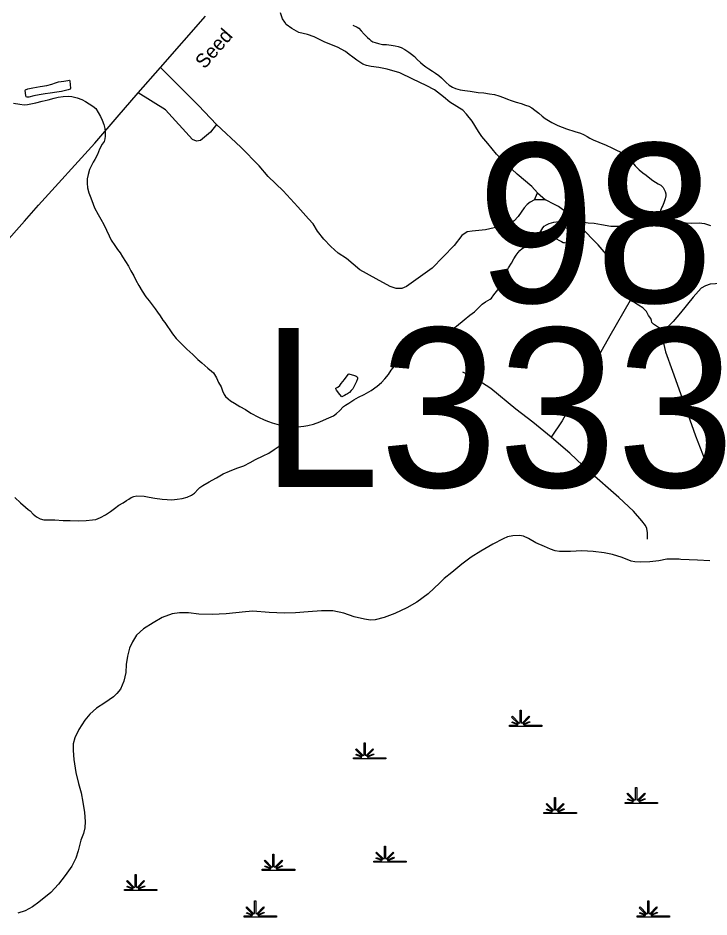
# Model space of a CAD drawing. Extents: x 2220236 to 2384410, y 720751 to 894131.
# Drawn here: x 2354215 to 2358846, y 845661 to 851685 of the extents above; entities that cross this region are included whole.
import ezdxf

# ---------------------------------------------------------------- set-up
doc = ezdxf.new("R2010")
doc.units = 0
doc.layers.add('Default', color=7, linetype='Continuous')

msp = doc.modelspace()

# ---------------------------------------------------------------- linework, layer by layer
at = {"layer": 'Default'}
for p, q in [((2357675.2, 850467.3), (2357695.6, 850514.4)), ((2357695.6, 850514.4), (2357750.8, 850467.3)), ((2357750.8, 850467.3), (2357675.2, 850467.3))]:
    msp.add_line(p, q, dxfattribs=at)
for points in [[(2354117.7, 850164.3), (2354257.8, 850323.9), (2354352.5, 850431), (2354729.4, 850847.4), (2354879.2, 851021.2), (2355020.8, 851183.4), (2355169.9, 851353.9), (2355471, 851698.1)], [(2357695.6, 850514.4), (2357657.6, 850555.4), (2357559.5, 850639.3), (2357490, 850702.7), (2357422.5, 850772.2), (2357363.3, 850843.8), (2357322.4, 850890.8), (2357301.9, 850925.6), (2357259, 850993.1), (2357220.2, 851040.1), (2357195.7, 851066.7), (2357173.2, 851081), (2357154.8, 851091.3), (2357109.8, 851121.9), (2357066.9, 851156.7), (2357005.6, 851203.8), (2356950.4, 851232.4), (2356860.5, 851275.3), (2356774.6, 851318.3), (2356688.8, 851342.8), (2356633.6, 851353), (2356582.5, 851361.2), (2356549.8, 851367.4), (2356525.3, 851375.5), (2356504.9, 851389.9), (2356486.5, 851402.1), (2356459.9, 851422.6), (2356435.4, 851441), (2356410.8, 851461.4), (2356355.7, 851490.1), (2356271.9, 851522.8), (2356200.3, 851559.6), (2356155.4, 851573.9), (2356096.1, 851588.2), (2356051.1, 851614.8), (2356012.3, 851641.4), (2356002.1, 851657.8), (2355987.8, 851680.3), (2355973.5, 851719.1)], [(2356458.6, 851636.6), (2356487, 851623), (2356499.1, 851616.9), (2356515.2, 851598.9), (2356535.5, 851577.4), (2356557.7, 851555.3), (2356569.7, 851543.6), (2356579.9, 851534.2), (2356592.7, 851526.5), (2356608, 851520.6), (2356630.3, 851514), (2356658.1, 851508.5), (2356684.1, 851507.3), (2356716.4, 851503.7), (2356742.5, 851499.8), (2356762.4, 851494.1), (2356782.4, 851486.7), (2356806.5, 851474.6), (2356834.8, 851456.7), (2356852.2, 851442.6), (2356871.2, 851427), (2356889.4, 851407.4), (2356911.8, 851387.6), (2356929.9, 851371.9), (2356948.2, 851357.9), (2356968.1, 851344.9), (2356992.4, 851328.5), (2357012.6, 851314.6), (2357034.6, 851299.1), (2357053, 851283.4), (2357067.2, 851271.9), (2357083.4, 851253.5), (2357103.5, 851236.3), (2357125.7, 851222.4), (2357145.8, 851212.7), (2357178, 851203.2), (2357210, 851199.6), (2357246, 851195.5), (2357272.1, 851190), (2357298.2, 851186.1), (2357337, 851183.5), (2357374.4, 851177.8), (2357408.4, 851171.6), (2357438.3, 851164), (2357468.6, 851152.7), (2357494.7, 851140.7), (2357520.3, 851131.9), (2357552.9, 851121.7), (2357587.1, 851111.6), (2357617, 851102.3), (2357637.4, 851094), (2357657.6, 851082.7), (2357679.5, 851068.8), (2357705.9, 851047.6), (2357728.1, 851027.1), (2357748.4, 851011.6), (2357770.3, 850997.7), (2357792.5, 850984.8), (2357832.7, 850965.1), (2357891, 850943.5), (2357947.3, 850923.8), (2357985.5, 850912.9), (2358003.6, 850904.8), (2358029.7, 850891.1), (2358047.9, 850880.4), (2358070, 850869.8), (2358108.1, 850852.3), (2358156.5, 850832.9), (2358194.7, 850814.8), (2358226.8, 850799.7), (2358249.3, 850787.5), (2358269.2, 850773.6), (2358289.2, 850758), (2358307.6, 850742.3), (2358319.5, 850730.6), (2358331.9, 850717), (2358350.2, 850694.8), (2358376.6, 850669), (2358402.7, 850647.7), (2358425, 850631.6), (2358449.1, 850611.9), (2358469.8, 850596.3), (2358487.3, 850584.9), (2358505.5, 850574.8), (2358523.6, 850565), (2358531.8, 850557.2), (2358538, 850549.2), (2358546.1, 850537.1), (2358552.5, 850523.5), (2358556.5, 850507.3), (2358556.7, 850493.2), (2358552.9, 850473.3), (2358544.9, 850453.3), (2358535.4, 850429.3), (2358529.6, 850417.6), (2358521.7, 850394.9), (2358518, 850381)], [(2355545.3, 850972.7), (2355424.4, 851099.3), (2355270.9, 851252.8), (2355169.9, 851353.9)], [(2354565.5, 851240.1), (2354567.6, 851213.9), (2354563.9, 851207.9), (2354551.9, 851203.5), (2354506, 851193.4), (2354476, 851188.9), (2354430, 851182.1), (2354398, 851177.5), (2354357.3, 851169.9), (2354322.2, 851162.9), (2354288.4, 851153.9), (2354276.2, 851154.4), (2354270.2, 851158.1), (2354268.2, 851166.2), (2354263.9, 851199.9), (2354265.7, 851203.9), (2354281.8, 851210.5), (2354313.7, 851216.7), (2354363.6, 851225.3), (2354407.3, 851232), (2354441.3, 851242.3), (2354467.2, 851250.9), (2354487, 851256.6), (2354523.2, 851263), (2354549, 851267.3), (2354557.1, 851269.3), (2354561.1, 851267.8), (2354563, 851262), (2354565.5, 851240.1)], [(2354184.9, 851115.2), (2354226.9, 851108.1), (2354256.9, 851104.4), (2354278.9, 851106), (2354334.9, 851117.4), (2354376.8, 851127.4), (2354416.5, 851136.2), (2354458.3, 851148.7), (2354484.3, 851154.7), (2354518.3, 851159.4), (2354550.3, 851161.4), (2354576.3, 851160.1), (2354612.5, 851150.1), (2354642.5, 851138.9), (2354666.7, 851125.1), (2354717.2, 851095.3), (2354737.2, 851078.1), (2354752.7, 851053.1), (2354767.9, 851025.9), (2354780.1, 851000.1), (2354789.9, 850971), (2354796.8, 850944.3), (2354799.1, 850922.1), (2354799.6, 850894.2), (2354797.7, 850876.1), (2354791.8, 850858.8), (2354778.1, 850840.2), (2354760.5, 850805.6), (2354747.1, 850771.6), (2354729.5, 850738.1), (2354719.7, 850719.6), (2354706, 850693.5), (2354694.2, 850669.3), (2354684.7, 850636.8), (2354679, 850607), (2354679.2, 850579.1), (2354681.8, 850547.4), (2354690.1, 850513.3), (2354699.5, 850491.3), (2354710.6, 850461.6), (2354727.3, 850413.7), (2354751.8, 850368.1), (2354770.1, 850338.3), (2354790.6, 850302.4), (2354809, 850262.8), (2354825.5, 850226.7), (2354839.9, 850196.8), (2354864.3, 850161), (2354882.5, 850133.8), (2354898.8, 850112.2), (2354915.3, 850085.9), (2354956, 850022.6), (2354972.3, 849992.1), (2354990.8, 849958.4), (2355005.8, 849928.8), (2355025.6, 849893.5), (2355048.2, 849855.7), (2355072.4, 849817.3), (2355094.2, 849789.7), (2355113.3, 849764.2), (2355133.5, 849736.1), (2355149.8, 849713.8), (2355167.9, 849689.3), (2355186.4, 849661.1), (2355198.6, 849645.2), (2355251.5, 849569.6), (2355275.8, 849538.4), (2355308.4, 849504.6), (2355346.7, 849466.8), (2355387.2, 849429.8), (2355419.5, 849396), (2355447.9, 849374.1), (2355466, 849356.8), (2355486.1, 849338.6), (2355512.5, 849319.4), (2355525.2, 849306.7), (2355532.9, 849295.6), (2355545, 849273.1), (2355559.3, 849243.1), (2355575.6, 849213.6), (2355585.9, 849186.1), (2355597.7, 849162), (2355606.4, 849149.9), (2355622.6, 849132.5), (2355638.8, 849120), (2355665.1, 849104.7), (2355702.7, 849082.6)], [(2355545.3, 850972.7), (2355504.3, 850920.5), (2355439.1, 850863.7), (2355411.8, 850859.5), (2355384.4, 850872.1), (2355203.7, 851069.8), (2355020.8, 851183.4)], [(2357675.2, 850467.3), (2357646.6, 850451), (2357628.2, 850434.6), (2357607.8, 850414.2), (2357587.3, 850383.5), (2357566.9, 850354.9), (2357540.3, 850326.2), (2357505.6, 850303.7), (2357462.6, 850289.4), (2357405.4, 850279.2), (2357348.2, 850264.9), (2357258.3, 850256.7), (2357225.6, 850252.6), (2357189.8, 850228.7), (2357138, 850161.9), (2356990.9, 850007.9), (2356817.8, 849885.2), (2356786.5, 849872.9), (2356749.7, 849872.9), (2356708.1, 849885.2), (2356615.5, 849937), (2356506.5, 849998.3), (2356416.5, 850073.3), (2356360.7, 850110.1), (2356310.9, 850153.8), (2356264.6, 850202.8), (2356222.4, 850256), (2356193.8, 850306.5), (2356162.4, 850340.5), (2356090.2, 850421), (2355992.1, 850527.3), (2355892.6, 850624.1), (2355830.8, 850694.8), (2355708.8, 850819.3), (2355545.3, 850972.7)], [(2358317, 849792.4), (2358276.1, 849829.3), (2358247.5, 849859.9), (2358229.1, 849892.7), (2358206.6, 849929.5), (2358194.3, 849962.2), (2358188.2, 849986.7), (2358186.2, 850011.3), (2358184.1, 850035.8), (2358182.1, 850056.3), (2358178, 850070.6), (2358171.8, 850080.8), (2358155.5, 850103.3), (2358102.4, 850164.7), (2357981.8, 850287.4), (2357873.4, 850395.8), (2357836.7, 850422.3), (2357810.1, 850434.6), (2357791.7, 850444.8), (2357767.2, 850457.1), (2357750.8, 850467.3)], [(2358518, 850381), (2358518, 850365.2), (2358522.2, 850349), (2358528.5, 850332.9), (2358534.6, 850319.3), (2358536.1, 850315.1)], [(2356054.6, 848946), (2356058.9, 848945.2), (2356091, 848945.9), (2356130.9, 848950.8), (2356157, 848955.1), (2356194.7, 848963.9), (2356238.7, 848979.8), (2356282.2, 848998.6), (2356328.3, 849020.2), (2356349.3, 849034.2), (2356369.6, 849053.1), (2356395.3, 849081.4), (2356409.4, 849090.8), (2356431.2, 849104.2), (2356466.7, 849126), (2356496.8, 849144.6), (2356534.4, 849163.2), (2356581.9, 849189.8), (2356621.1, 849218.6), (2356651.3, 849242.8), (2356673.3, 849266.7), (2356696.8, 849295.6), (2356716.5, 849325.9), (2356738.1, 849351.4), (2356775.5, 849392.3), (2356803.4, 849424.7), (2356844.8, 849463.1), (2356866.5, 849478.8), (2356898.5, 849499.8), (2356924.1, 849514), (2356954.1, 849528.3), (2356995.7, 849546.4), (2357027.7, 849556.9), (2357069.6, 849569.1), (2357097.3, 849581.8), (2357117.4, 849595.7), (2357152.8, 849620.1), (2357204.6, 849663.3), (2357244, 849693.8), (2357274, 849716.3), (2357301.5, 849742.1), (2357325.1, 849766.7), (2357349, 849783.4), (2357378.8, 849801), (2357387.4, 849808.6), (2357404.5, 849830), (2357422, 849852), (2357440.1, 849875.8), (2357457.5, 849914.2), (2357471.1, 849944.3), (2357484.6, 849974.4), (2357502.2, 850011.2), (2357521.9, 850043.2), (2357537.5, 850070.8), (2357553.2, 850095.4), (2357567.2, 850114), (2357578.8, 850127.6), (2357592.7, 850139.7), (2357612.6, 850152), (2357638.4, 850170.1), (2357664.1, 850192.5), (2357686, 850210.8), (2357704.4, 850233.5), (2357719.2, 850257.1), (2357733.1, 850280), (2357741.8, 850290.2), (2357756.9, 850299.7), (2357774.6, 850307.9), (2357806.7, 850316.5), (2357838.7, 850321), (2357872.7, 850325.1), (2357910.4, 850325.6), (2357948.6, 850323.9), (2357994.7, 850318.6), (2358036.6, 850312.7), (2358076.8, 850309.5), (2358124.7, 850302.6), (2358186.9, 850291), (2358210.2, 850290.3), (2358239.1, 850289.8), (2358281, 850292.5), (2358299.1, 850292.3), (2358337.1, 850293.2), (2358390.8, 850297.7), (2358450.9, 850304.4), (2358496.9, 850310.2), (2358536.1, 850315.1)], [(2357824, 850206.6), (2357839.9, 850195.7), (2357857, 850186.6), (2357868, 850182.1), (2357878.3, 850179.9), (2357886.2, 850179.6), (2357895, 850179.9), (2357900.9, 850181.8), (2357905.3, 850185.3), (2357911.7, 850190.4), (2357920.2, 850199.7), (2357927.9, 850209.8), (2357933.8, 850219.9), (2357939.5, 850231.6), (2357941.5, 850239.9), (2357940.4, 850243.2), (2357937.6, 850246.3), (2357923.3, 850258.2), (2357912.5, 850266), (2357907.1, 850269.7), (2357885, 850279.6), (2357870.9, 850287.2), (2357862.5, 850292.5), (2357852.8, 850298.7), (2357842.7, 850304.8), (2357838.9, 850307.9), (2357834.7, 850307.1), (2357822.9, 850298.4), (2357813.8, 850287.2), (2357797.2, 850268.5), (2357785.3, 850254.2), (2357779.4, 850246.4), (2357779.6, 850242.5), (2357824, 850206.6)], [(2358536.1, 850315.1), (2358538.7, 850315.2), (2358562.6, 850317.2), (2358602.7, 850323.7), (2358618.5, 850323.4), (2358634.7, 850320.1), (2358662.8, 850314.7), (2358693.1, 850311.7), (2358728.6, 850311.5), (2358780.8, 850312), (2358798.5, 850311.1), (2358814.7, 850308.5), (2358855, 850294.7)], [(2358953.6, 849927.4), (2358926.9, 849909.7), (2358890.2, 849904.9), (2358853.5, 849902.9), (2358822.8, 849890.6), (2358792.1, 849874.3), (2358739, 849814.9), (2358655.2, 849708.6), (2358606.2, 849651.3), (2358565.3, 849612.5)], [(2358317, 849792.4), (2358182.1, 849555.2), (2357861.2, 848986.7), (2357787.6, 848876.2)], [(2358565.3, 849612.5), (2358541.8, 849606.3), (2358527.5, 849604.3), (2358507, 849612.5), (2358474.3, 849632.9), (2358462.1, 849645.2), (2358460, 849657.5), (2358455.9, 849671.8), (2358439.6, 849692.2), (2358427.3, 849718.8), (2358402.8, 849743.4), (2358374.2, 849761.8), (2358341.5, 849780.2), (2358317, 849792.4)], [(2358565.3, 849612.5), (2358555.1, 849590), (2358544.8, 849565.4), (2358538.7, 849538.9), (2358540.8, 849506.1), (2358555.1, 849448.9), (2358600, 849318), (2358665.4, 849138), (2358755.4, 848886.5), (2358816.7, 848724.9)], [(2356462.9, 849292.6), (2356475.8, 849288.2), (2356482.2, 849285.2), (2356487, 849280.4), (2356491.2, 849274.7), (2356491.2, 849266.5), (2356483.3, 849250.7), (2356475.5, 849232.4), (2356468.2, 849217.3), (2356458.1, 849200.5), (2356448.7, 849188.6), (2356436.1, 849175.6), (2356422.4, 849166.2), (2356414.4, 849161.6), (2356402.5, 849155.5), (2356394.4, 849151.9), (2356384.4, 849147.2), (2356372.3, 849163.2), (2356350.2, 849191.1), (2356345.5, 849201.5), (2356346, 849204.8), (2356349.9, 849206.6), (2356357.9, 849211.1), (2356371.8, 849223.2), (2356381.5, 849235.1), (2356403.3, 849263.9), (2356420.4, 849286.6), (2356428.8, 849297.7), (2356432.7, 849300.2), (2356438.6, 849299.8), (2356462.9, 849292.6)], [(2357787.6, 848876.2), (2357665.6, 848977.8), (2357551.8, 849064), (2357384.2, 849203.8), (2357296.8, 849259.6), (2357195.9, 849312.9)], [(2355702.7, 849082.6), (2355739.7, 849061.8), (2355775.8, 849038), (2355826.1, 849010.5), (2355864.3, 848993), (2355892.7, 848981.1), (2355918.7, 848971.6), (2355948.8, 848963.7), (2355979, 848956.7), (2356023.1, 848947), (2356054.6, 848946)], [(2354194.5, 848473.4), (2354230.9, 848435.5), (2354265.5, 848408.4), (2354284.1, 848392.7), (2354295.7, 848382.4), (2354316, 848360.2), (2354338, 848343.1), (2354364.2, 848329.4), (2354388.4, 848323.2), (2354422.2, 848323.6), (2354462.3, 848321.9), (2354518.5, 848319.3), (2354564.6, 848317.2), (2354618.5, 848316.2), (2354672.5, 848319), (2354714.4, 848321.7), (2354736.2, 848325.9), (2354768.2, 848337.7), (2354801.9, 848356.5), (2354835.8, 848379.2), (2354861.6, 848399), (2354891.2, 848421.5), (2354919.1, 848437.4), (2354941.4, 848452.5), (2354956.8, 848461.9), (2354972.5, 848472.4), (2354990.6, 848479.1), (2355012.4, 848483.3), (2355060.4, 848481.9), (2355094.5, 848474.1), (2355132.5, 848466.8), (2355180.7, 848461.3), (2355214.9, 848459.4), (2355246.8, 848457.4), (2355280.8, 848460.4), (2355314.7, 848466.7), (2355348.5, 848474.7), (2355378.5, 848487.4), (2355398.3, 848501.3), (2355421.8, 848527.9), (2355433.8, 848539.9), (2355453, 848552.2), (2355495.3, 848576.9), (2355517.1, 848589.2), (2355545.1, 848603.5), (2355590.6, 848630), (2355632.5, 848648.1), (2355682.2, 848668.9), (2355728.2, 848685.5), (2355769.9, 848707.9), (2355807.6, 848726.5), (2355857.4, 848750.9), (2355895.1, 848769.5), (2355932.8, 848794), (2355964.4, 848816.6), (2355988.3, 848842.2), (2356006, 848865.3), (2356021.8, 848888.9), (2356037.4, 848917.4), (2356053.1, 848943.3), (2356054.6, 848946)], [(2358434, 848192.8), (2358433.5, 848234.8), (2358429.3, 848264.7), (2358421.1, 848284.5), (2358396.5, 848316.3), (2358339.9, 848379.7), (2358240.7, 848472.4), (2358042.7, 848645.8), (2357913.2, 848768.4), (2357822.4, 848847.3), (2357787.6, 848876.2)], [(2358767.5, 848051.6), (2358713.6, 848054.3), (2358657.3, 848057.9), (2358645.5, 848058.1), (2358563.4, 848059), (2358509.7, 848048.6), (2358449.5, 848041.9), (2358383.7, 848038.6), (2358349.5, 848041.1), (2358323.7, 848045.9), (2358263.3, 848069.7), (2358199.1, 848090.7), (2358142.8, 848101.6), (2358068.7, 848109.4), (2357992.6, 848114.5), (2357916.7, 848109.7), (2357842.8, 848110.6), (2357814.7, 848116), (2357782.4, 848125.6), (2357742.3, 848143.6), (2357685.8, 848168.2), (2357635.7, 848198.3), (2357602.9, 848214.1), (2357575.1, 848218.8), (2357531.3, 848214.4), (2357495.8, 848209), (2357465.4, 848196.3), (2357398, 848159.1), (2357316.5, 848113.7), (2357252.9, 848073.4), (2357189.5, 848024.8), (2357122.2, 847969.6), (2357070.7, 847929), (2357041, 847900.6), (2356963.9, 847827.9), (2356888.4, 847770.6), (2356821.1, 847732.4), (2356739.5, 847695.6), (2356667.8, 847668), (2356608, 847653.1), (2356577.9, 847651.2), (2356538, 847656.8), (2356467.7, 847673.6), (2356399.4, 847697.1), (2356325, 847712.1), (2356249.1, 847713.3), (2356159.1, 847706.3), (2356075.1, 847699.6), (2356001.3, 847698.2), (2355899.1, 847701.3), (2355789.1, 847709.9), (2355739, 847707.2), (2355609.2, 847693.7), (2355515.2, 847688.2), (2355427.2, 847691.1), (2355356.9, 847698.8), (2355297.2, 847699.6), (2355249.2, 847693.7), (2355181.3, 847668.6), (2355120, 847633.3), (2355056.3, 847592.9), (2355008.9, 847550), (2354981.4, 847506.2), (2354961.9, 847463.7), (2354948.6, 847409.7), (2354939.1, 847353.5), (2354937.7, 847299.3), (2354924.3, 847241.3), (2354901.2, 847188.8), (2354878.1, 847159), (2354855.8, 847136.7), (2354796, 847095.9), (2354740.7, 847061.4), (2354697.1, 847020.3), (2354663.6, 846980.5), (2354622.5, 846918.1), (2354596.2, 846861.2), (2354585.4, 846821.4), (2354583.9, 846777), (2354588.7, 846717.1), (2354601.8, 846629.1), (2354620.5, 846556), (2354639.5, 846493.7), (2354650.6, 846430.2), (2354660.9, 846362.3), (2354665.7, 846301.8), (2354662.2, 846258.3), (2354654.6, 846220.3), (2354637.1, 846175.9), (2354618, 846103.9), (2354602.6, 846055.7), (2354575.3, 846001.1), (2354531.9, 845938.6), (2354486.6, 845881.9), (2354435.4, 845825.7), (2354354.1, 845760.6), (2354312.6, 845730.4)], [(2358851.7, 848048.5), (2358767.5, 848051.6)], [(2354312.6, 845730.4), (2354262.8, 845703.7), (2354213, 845686.9)]]:
    msp.add_lwpolyline(points, dxfattribs=at)
for points in [[(2357508.9, 846946.1), (2357561.5, 846946.2), (2357563.5, 846949.8), (2357525.2, 846964.7), (2357528.1, 846969.8), (2357565.9, 846954.1), (2357567.5, 846957), (2357523, 847001.5), (2357528.2, 847006.7), (2357573.5, 846961.2), (2357579.8, 846963.6), (2357579.8, 847046.6), (2357587, 847046.6), (2357587, 846963.6), (2357593.3, 846961.2), (2357638.7, 847006.7), (2357643.8, 847001.5), (2357599.4, 846957), (2357601.4, 846953.4), (2357642.2, 846972), (2357644.7, 846966.9), (2357603.7, 846949.1), (2357605.3, 846946.2), (2357726.4, 846946.1), (2357726.4, 846939), (2357508.9, 846939)], [(2356463.3, 846728.7), (2356515.9, 846728.7), (2356517.9, 846732.3), (2356479.7, 846747.2), (2356482.6, 846752.4), (2356520.3, 846736.6), (2356521.9, 846739.5), (2356477.5, 846784), (2356482.6, 846789.2), (2356527.9, 846743.7), (2356534.2, 846746.1), (2356534.2, 846829.2), (2356541.4, 846829.2), (2356541.4, 846746.1), (2356547.7, 846743.7), (2356593.1, 846789.2), (2356598.2, 846784), (2356553.8, 846739.5), (2356555.8, 846735.9), (2356596.7, 846754.5), (2356599.1, 846749.5), (2356558.1, 846731.6), (2356559.7, 846728.7), (2356680.8, 846728.7), (2356680.8, 846721.5), (2356463.3, 846721.5)], [(2358282.9, 846429.6), (2358335.5, 846429.7), (2358337.5, 846433.3), (2358299.3, 846448.1), (2358302.2, 846453.3), (2358339.9, 846437.6), (2358341.5, 846440.5), (2358297.1, 846485), (2358302.2, 846490.1), (2358347.5, 846444.6), (2358353.8, 846447), (2358353.8, 846530.1), (2358361, 846530.1), (2358361, 846447), (2358367.4, 846444.6), (2358412.7, 846490.1), (2358417.8, 846485), (2358373.4, 846440.5), (2358375.4, 846436.9), (2358416.3, 846455.5), (2358418.7, 846450.4), (2358377.7, 846432.6), (2358379.3, 846429.7), (2358500.4, 846429.6), (2358500.4, 846422.5), (2358282.9, 846422.5)], [(2357739.7, 846361.6), (2357792.3, 846361.7), (2357794.3, 846365.3), (2357756.1, 846380.2), (2357759, 846385.4), (2357796.7, 846369.6), (2357798.3, 846372.5), (2357753.9, 846417), (2357759, 846422.2), (2357804.3, 846376.7), (2357810.6, 846379.1), (2357810.6, 846462.1), (2357817.9, 846462.1), (2357817.9, 846379.1), (2357824.2, 846376.7), (2357869.5, 846422.2), (2357874.6, 846417), (2357830.2, 846372.5), (2357832.2, 846368.9), (2357873.1, 846387.5), (2357875.5, 846382.5), (2357834.6, 846364.6), (2357836.2, 846361.7), (2357957.2, 846361.6), (2357957.2, 846354.5), (2357739.7, 846354.5)], [(2356599.1, 846035.4), (2356651.7, 846035.5), (2356653.7, 846039.1), (2356615.4, 846053.9), (2356618.3, 846059.1), (2356656.1, 846043.4), (2356657.7, 846046.3), (2356613.2, 846090.8), (2356618.4, 846095.9), (2356663.7, 846050.4), (2356670, 846052.8), (2356670, 846135.9), (2356677.2, 846135.9), (2356677.2, 846052.8), (2356683.5, 846050.4), (2356728.9, 846095.9), (2356734, 846090.8), (2356689.6, 846046.3), (2356691.6, 846042.7), (2356732.4, 846061.3), (2356734.9, 846056.2), (2356693.9, 846038.4), (2356695.5, 846035.5), (2356816.6, 846035.4), (2356816.6, 846028.3), (2356599.1, 846028.3)], [(2355852.2, 845981), (2355904.8, 845981.1), (2355906.8, 845984.7), (2355868.6, 845999.6), (2355871.5, 846004.8), (2355909.2, 845989), (2355910.8, 845991.9), (2355866.4, 846036.4), (2355871.5, 846041.6), (2355916.8, 845996.1), (2355923.1, 845998.5), (2355923.1, 846081.5), (2355930.4, 846081.5), (2355930.4, 845998.5), (2355936.7, 845996.1), (2355982, 846041.6), (2355987.1, 846036.4), (2355942.7, 845991.9), (2355944.7, 845988.3), (2355985.6, 846006.9), (2355988, 846001.9), (2355947.1, 845984), (2355948.7, 845981.1), (2356069.7, 845981), (2356069.7, 845973.9), (2355852.2, 845973.9)], [(2354928.8, 845845.1), (2354981.5, 845845.2), (2354983.5, 845848.8), (2354945.2, 845863.6), (2354948.1, 845868.8), (2354985.8, 845853.1), (2354987.4, 845856), (2354943, 845900.5), (2354948.1, 845905.6), (2354993.4, 845860.1), (2354999.8, 845862.5), (2354999.8, 845945.6), (2355007, 845945.6), (2355007, 845862.5), (2355013.3, 845860.1), (2355058.6, 845905.6), (2355063.7, 845900.5), (2355019.3, 845856), (2355021.3, 845852.4), (2355062.2, 845871), (2355064.7, 845865.9), (2355023.7, 845848.1), (2355025.3, 845845.2), (2355146.3, 845845.1), (2355146.3, 845838), (2354928.8, 845838)], [(2355730, 845668.4), (2355782.6, 845668.5), (2355784.6, 845672.1), (2355746.4, 845686.9), (2355749.3, 845692.1), (2355787, 845676.4), (2355788.6, 845679.3), (2355744.2, 845723.8), (2355749.3, 845728.9), (2355794.6, 845683.4), (2355800.9, 845685.8), (2355800.9, 845768.9), (2355808.2, 845768.9), (2355808.1, 845685.8), (2355814.5, 845683.4), (2355859.8, 845728.9), (2355864.9, 845723.8), (2355820.5, 845679.3), (2355822.5, 845675.7), (2355863.4, 845694.3), (2355865.8, 845689.2), (2355824.8, 845671.4), (2355826.5, 845668.5), (2355947.5, 845668.4), (2355947.5, 845661.3), (2355730, 845661.3)], [(2358364.3, 845668.4), (2358417, 845668.5), (2358419, 845672.1), (2358380.7, 845686.9), (2358383.6, 845692.1), (2358421.4, 845676.4), (2358423, 845679.3), (2358378.5, 845723.8), (2358383.7, 845728.9), (2358428.9, 845683.4), (2358435.3, 845685.8), (2358435.3, 845768.9), (2358442.5, 845768.9), (2358442.5, 845685.8), (2358448.8, 845683.4), (2358494.1, 845728.9), (2358499.3, 845723.8), (2358454.8, 845679.3), (2358456.8, 845675.7), (2358497.7, 845694.3), (2358500.2, 845689.2), (2358459.2, 845671.4), (2358460.8, 845668.5), (2358581.9, 845668.4), (2358581.9, 845661.3), (2358364.3, 845661.3)]]:
    msp.add_lwpolyline(points, close=True, dxfattribs=at)

# ---------------------------------------------------------------- texts
msp.add_text('Seed', height=95, rotation=48.98523, dxfattribs=at).set_placement((2355465.2, 851338.8))
for s, p in [('98', (2357290.8, 849778.4)), ('L333', (2355845.6, 848541.6))]:
    msp.add_text(s, height=1066.27, dxfattribs=at).set_placement(p)

doc.saveas('drawing.dxf')
